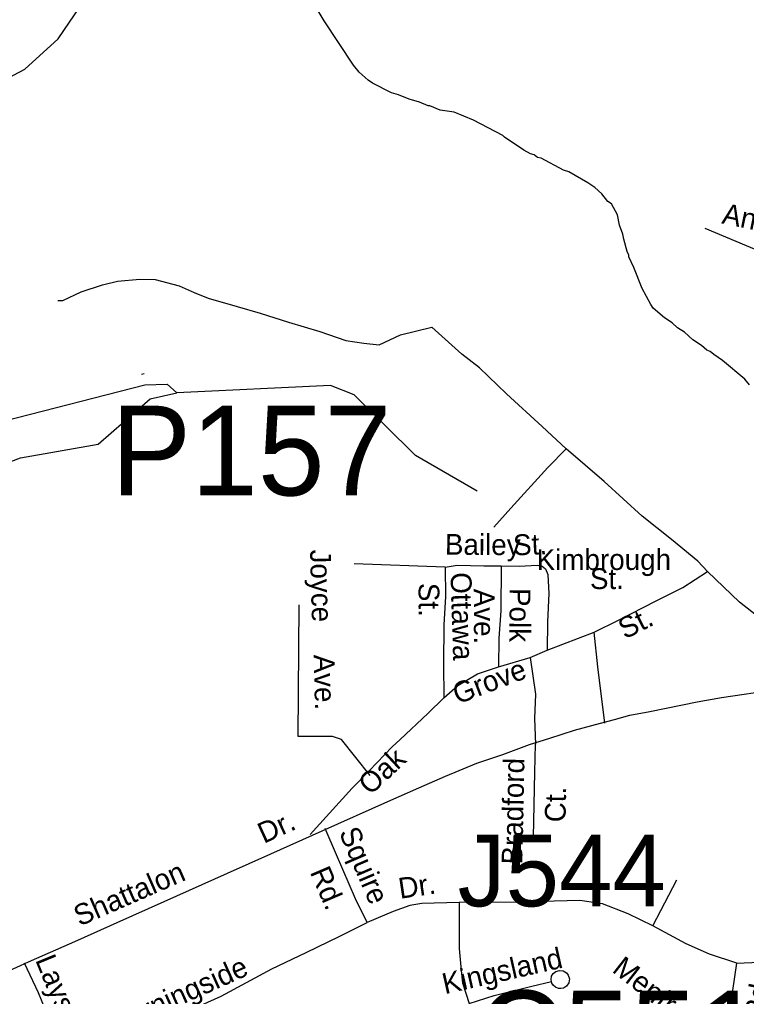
# Model space of a CAD drawing. Extents: x 1547597 to 1699558, y 810033 to 920809.
# Drawn here: x 1607378 to 1610700, y 882486 to 886951 of the extents above; entities that cross this region are included whole.
import ezdxf

# ---------------------------------------------------------------- set-up
doc = ezdxf.new("R2010")
doc.units = 0
for name, color, linetype in [('Exist Hydrographic Creek Single Shore', 7, 'Continuous'), ('Exist Hydrographic Misc Water Feature', 7, 'Continuous'), ('Exist Hydrographic Pond Under 1500 Sq Ft', 7, 'Continuous'), ('Exist Road Non-System Structure Non-Sys Other Number Label', 7, 'Continuous'), ('Exist Road Non-System Type 51', 7, 'Continuous'), ('Exist Road Non-System Type 51 Label', 7, 'Continuous'), ('Exist Road Secondary Structure Culvert Number Label', 7, 'Continuous'), ('Exist Road Secondary Structure Pipe Number Label', 7, 'Continuous'), ('Exist Road Secondary Type 51 Attributed', 7, 'Continuous'), ('Exist Road Secondary Type 51 Label', 7, 'Continuous')]:
    doc.layers.add(name, color=color, linetype=linetype)

msp = doc.modelspace()

# ---------------------------------------------------------------- linework, layer by layer
at = {"layer": 'Exist Hydrographic Creek Single Shore'}
for points in [[(1609468.7, 884795), (1609187.7, 884958.2), (1608907.7, 885236.4), (1608799.7, 885278), (1608096.5, 885245.6)], [(1607383, 884948.5), (1607737.7, 885010.7), (1607974.2, 885217.6), (1608096.5, 885245.6)], [(1607096.8, 884976.3), (1607176.4, 884870.5), (1607383, 884948.5)]]:
    msp.add_lwpolyline(points, dxfattribs=at)
at = {"layer": 'Exist Hydrographic Misc Water Feature'}
msp.add_line((1607947.5, 885332.3), (1607936, 885328.9), dxfattribs=at)
for points in [[(1610714.3, 885281), (1610692.7, 885307.3), (1610590.1, 885393.2), (1610550.6, 885419.8), (1610534.8, 885434.1), (1610518.9, 885440.3), (1610495.3, 885460.7), (1610455.7, 885487.4), (1610416.3, 885522), (1610384.6, 885542.5), (1610361, 885565), (1610325.4, 885587.5), (1610274.1, 885632.5), (1610262.4, 885648.7), (1610223.6, 885721.2), (1610185.1, 885817.9), (1610161.9, 885866.3), (1610162.1, 885874.3), (1610154.3, 885890.4), (1610139.2, 885946.7), (1610135.6, 885970.7), (1610120.2, 886011), (1610111, 886059.2), (1610083.8, 886109.6), (1610066, 886119.9), (1610038.6, 886154.3), (1610007, 886182.9), (1609975.5, 886205.4), (1609888.3, 886254.9), (1609864.4, 886263.3), (1609761.4, 886317), (1609745.4, 886321.2), (1609729.6, 886333.5), (1609713.7, 886337.8), (1609681.9, 886354.3), (1609595, 886413.8), (1609587.1, 886421.9), (1609452.3, 886492.2), (1609364.9, 886527.7), (1609301, 886536.7), (1609253.5, 886557.5), (1609245.5, 886557.7), (1609205.7, 886574.4), (1609157.9, 886587.2), (1609110.3, 886608), (1609078.5, 886616.5), (1608991.2, 886660), (1608971.4, 886674.3), (1608930, 886710.9), (1608904.6, 886743.4), (1608769.9, 886945.6), (1608608.7, 887215.5)], [(1604389.6, 885278.9), (1604689.7, 885292.5), (1604939.7, 885393.6), (1605654.1, 885799.4), (1607401.7, 886724.6), (1607553.7, 886862.7), (1607655.7, 887011.5), (1607764.7, 887035.6)]]:
    msp.add_lwpolyline(points, dxfattribs=at)
at = {"layer": 'Exist Hydrographic Pond Under 1500 Sq Ft'}
msp.add_lwpolyline([(1607096.8, 884976.3), (1607081.3, 885070.5), (1607104.7, 885092.5), (1607309.8, 885116.9), (1607950, 885281.3), (1608051.9, 885285.1), (1608096.5, 885245.6)], dxfattribs=at)
at = {"layer": 'Exist Road Non-System Type 51'}
for p, q in [((1609790, 884068.2), (1610004.6, 884150.5)), ((1609711.9, 884035), (1609790, 884068.2)), ((1609567.6, 883992.1), (1609711.9, 884035))]:
    msp.add_line(p, q, dxfattribs=at)
for points in [[(1611553.9, 885996.7), (1611502.3, 886003), (1611438.1, 886009.3), (1611303.6, 885987.3), (1611203.5, 885952.9), (1611106.5, 885920), (1610967.2, 885879.3), (1610854.6, 885871.5), (1610748.2, 885896.5), (1610512, 885996.7)], [(1607553.3, 885667.5), (1607575.7, 885667.5), (1607658.9, 885707.3), (1607757.2, 885738.5), (1607825.2, 885755.9), (1607927.2, 885765.1), (1607997.2, 885762.5), (1608107.1, 885734.5), (1608175.4, 885704.3), (1608240.1, 885678.4), (1608372.3, 885640.4), (1608478, 885609.6), (1608607, 885568.2), (1608750.1, 885524.7), (1608869.7, 885483.9), (1608952.1, 885471.6), (1609022, 885465), (1609118.5, 885509.9), (1609262.7, 885544.5)], [(1609876.7, 884988.6), (1609767, 885091.7), (1609603, 885240.7), (1609480.7, 885358.7), (1609398.7, 885421.4), (1609262.7, 885544.5)], [(1609544.9, 884630.2), (1609623.5, 884717.4), (1609793, 884903.9), (1609876.7, 884988.6)], [(1610521.5, 884428.2), (1610478.3, 884475.7), (1610357.9, 884573.9), (1610224.1, 884681.9), (1610049.3, 884839.6), (1609876.7, 884988.6)], [(1609323.5, 884447.9), (1608907.1, 884463.7)], [(1609323.5, 884447.9), (1609324.4, 884314), (1609317.3, 884184.1)], [(1609323.5, 884447.9), (1609377.5, 884457.7), (1609499.5, 884454.6), (1609579.3, 884454)], [(1609579.3, 884454), (1609577.8, 884248.1), (1609568.6, 884124.2), (1609567.6, 883992.1)], [(1609579.3, 884454), (1609661.4, 884453.3), (1609743.3, 884456.6), (1609766.8, 884452.5), (1609781.2, 884440.2), (1609792.9, 884414.2), (1609796.3, 884328.1), (1609791.1, 884198.3), (1609790, 884068.2)], [(1610004.6, 884150.5), (1610115, 884205.5), (1610287.7, 884294.1), (1610409, 884355.2), (1610521.5, 884428.2)], [(1610780.5, 884199.3), (1610668.3, 884287.8), (1610521.5, 884428.2)], [(1608979.7, 883495.6), (1608848.8, 883660.5), (1608808.4, 883673.9), (1608696.3, 883673.9), (1608651.5, 883673.9), (1608656, 884275.2)], [(1609317.3, 884184.1), (1609315.9, 884006.2), (1609316.5, 883850.3)], [(1610053.2, 883734.3), (1610021.4, 883992.5), (1610004.6, 884150.5)], [(1609711.9, 884035), (1609736.5, 883866.8), (1609731.7, 883756.8), (1609736.7, 883638.9)], [(1609316.5, 883850.3), (1609381.1, 883907.7), (1609471.5, 883961.1), (1609567.6, 883992.1)], [(1608976.2, 883517.2), (1609080.9, 883626.4), (1609116.7, 883659.9), (1609244, 883779), (1609316.5, 883850.3)], [(1609727, 883213.2), (1609730.4, 883361), (1609733.5, 883511.1), (1609736.7, 883638.9)], [(1608705.9, 883225.6), (1608778.6, 883306.9), (1608897.5, 883438), (1608976.2, 883517.2)], [(1608966.5, 882823.6), (1608913.3, 882932), (1608827.1, 883132.6), (1608774.1, 883253)], [(1610271.6, 882809), (1610381.6, 883018.5)], [(1609386.7, 882914.8), (1609217.1, 882910.6), (1609161, 882901.9), (1609085.5, 882873.8), (1608966.5, 882823.6)], [(1610271.6, 882809), (1610159.3, 882863), (1610042.8, 882908.4), (1609939.2, 882923.5), (1609645.7, 882917), (1609386.7, 882914.8)], [(1609386.7, 882914.8), (1609387.6, 882705.4), (1609396.3, 882603.9), (1609402.7, 882547.7), (1609433, 882452.7)], [(1607585.8, 882149.3), (1607674.1, 882188.5), (1607866.7, 882272.8), (1608085.4, 882391.1), (1608300.1, 882487.2), (1608530.9, 882611.3), (1608687.5, 882686), (1608841.9, 882760.7), (1608966.5, 882823.6)], [(1610655.7, 882638.4), (1610530.5, 882679.4), (1610424.8, 882726.9), (1610271.6, 882809)], [(1607585.8, 882149.3), (1607592, 882177.1), (1607547.1, 882301.5), (1607464.7, 882502.1), (1607400, 882638.5)], [(1610465.8, 882231.8), (1610534.8, 882325.2), (1610616.9, 882441.9), (1610638.4, 882513.1), (1610655.7, 882638.4)], [(1610655.7, 882638.4), (1610895.3, 882649.2)], [(1609808.5, 882554.2), (1609806.9, 882563.6), (1609809.8, 882577.8), (1609817.4, 882590.2), (1609829.2, 882599.8), (1609845.3, 882604.5), (1609862.3, 882602.7), (1609877.3, 882593.2), (1609885.5, 882582.3), (1609890.8, 882565.9), (1609888, 882547.4), (1609877.3, 882532.4), (1609863.9, 882523.9), (1609851.2, 882521.7), (1609840.5, 882522.5), (1609826.7, 882527.8), (1609816.3, 882537), (1609810.7, 882546), (1609808.5, 882554.2)], [(1609433, 882452.7), (1609547.3, 882489.4), (1609719.5, 882533.1), (1609808.5, 882554.2)]]:
    msp.add_lwpolyline(points, dxfattribs=at)
at = {"layer": 'Exist Road Secondary Type 51 Attributed'}
msp.add_lwpolyline([(1607056, 882479.1), (1607312.6, 882595.4), (1607419.6, 882643.5), (1607644.2, 882743.5), (1607824.2, 882824.2), (1608038.2, 882919.2), (1608328.7, 883049.6), (1608527.1, 883137.5), (1608760.6, 883242.3), (1609061.8, 883377), (1609203.5, 883438.6), (1609324.3, 883493.2), (1609468.2, 883551.3), (1609587.2, 883592.4), (1609708.1, 883637), (1609801.6, 883666.1), (1609914.3, 883702.2), (1610033, 883735.5), (1610096.7, 883751.1), (1610166.9, 883771), (1610259, 883788.7), (1610474.1, 883832.6), (1610585.3, 883852.5), (1610834.1, 883889.3)], dxfattribs=at)

# ---------------------------------------------------------------- texts
at = {"layer": 'Exist Road Non-System Structure Non-Sys Other Number Label'}
msp.add_text('J544', height=328.08, dxfattribs=at).set_placement((1609380, 882897.5))
at = {"layer": 'Exist Road Non-System Type 51 Label'}
for s, rotation, p in [('Ann', 348.4182, (1610583.8, 886020.1)), ('Bailey', 359.555, (1609321.6, 884505.2)), ('St.', 2.3348, (1609635.3, 884501.5)), ('Joyce', 271.553, (1608705.4, 884527.6)), ('Kimbrough', 0.0986, (1609741.2, 884434.6)), ('St.', 0.1304, (1609984.9, 884347.7)), ('Ottawa', 271.7331, (1609347.6, 884423.4)), ('St.', 270.4142, (1609201.2, 884375.9)), ('Ave.', 270.256, (1609453.8, 884349.5)), ('Polk', 269.5376, (1609618.2, 884353.1)), ('St.', 26.7279, (1610144.8, 884116.9)), ('Ave.', 271.3581, (1608722.3, 884047.6)), ('Grove', 20.9811, (1609380.1, 883820)), ('Oak', 43.0743, (1608981.1, 883402)), ('Bradford', 88.8362, (1609675.7, 883087.9)), ('Ct.', 88.8362, (1609873.1, 883281.1)), ('Squire', 293.2404, (1608836.5, 883235.4)), ('Rd.', 293.2404, (1608703.8, 883054.2)), ('Dr.', 8.5311, (1609117.1, 882931.7)), ('Kingsland', 12.6999, (1609321.7, 882495.6)), ('Layston', 292.3262, (1607448.6, 882652.4)), ('Morningside', 24.1156, (1607799.4, 882303.8)), ('Menfreya', 321.965, (1610081.5, 882600.9)), ('Rd.', 78.364, (1610777.7, 882372.6))]:
    msp.add_text(s, height=95, rotation=rotation, dxfattribs=at).set_placement(p)
at = {"layer": 'Exist Road Secondary Structure Culvert Number Label'}
msp.add_text('C551', height=410.1, dxfattribs=at).set_placement((1609467.1, 882102.7))
at = {"layer": 'Exist Road Secondary Structure Pipe Number Label'}
msp.add_text('P157', height=410.1, dxfattribs=at).set_placement((1607796.3, 884776))
at = {"layer": 'Exist Road Secondary Type 51 Label'}
for s, rotation, p in [('Dr.', 24.5645, (1608494.3, 883182.9)), ('Shattalon', 23.5823, (1607652, 882804.9))]:
    msp.add_text(s, height=95, rotation=rotation, dxfattribs=at).set_placement(p)

doc.saveas('drawing.dxf')
